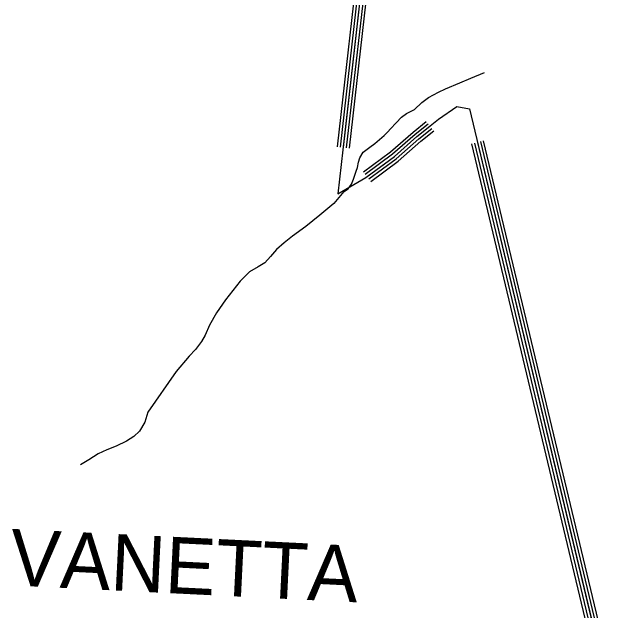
# Model space of a CAD drawing. Extents: x 1788175 to 1969470, y 584502 to 738744.
# Drawn here: x 1945661 to 1949629, y 643939 to 647862 of the extents above; entities that cross this region are included whole.
import ezdxf

# ---------------------------------------------------------------- set-up
doc = ezdxf.new("R2010")
doc.units = 0
for name, color, linetype in [('DESIGN - ROW - Right-of-Way and Easement Labels', 7, 'Continuous'), ('DESIGN - TRANSPORTATION - Text', 7, 'Continuous'), ('SURVEY - DRAINAGE - Natural Features', 7, 'Continuous')]:
    doc.layers.add(name, color=color, linetype=linetype)

msp = doc.modelspace()

# ---------------------------------------------------------------- linework, layer by layer
at = {"layer": 'DESIGN - TRANSPORTATION - Text'}
for points in [[(1947831, 646684.1), (1947861.4, 646703.3), (1947883.6, 646735.2), (1947897.8, 646767.2), (1947914.2, 646819.1), (1947922.4, 646843.1), (1947928.7, 646879.1), (1947938.9, 646907), (1947961.2, 646944.9), (1948003.4, 646976.7), (1948035.5, 647000.5), (1948097.9, 647054.1), (1948122.1, 647077.9), (1948140.2, 647097.8), (1948176.5, 647135.6), (1948210.8, 647173.4), (1948244.9, 647197.2), (1948297.1, 647222.9), (1948345.5, 647270.6), (1948387.7, 647302.3), (1948453.9, 647337.9), (1948500.1, 647359.6), (1948594.3, 647398.9), (1948666.5, 647428.5), (1948754.8, 647465.9)], [(1947844.4, 646700.5), (1947767.9, 646607.1), (1947676, 646530.6), (1947584.1, 646458.2), (1947498.2, 646393.8), (1947442.3, 646349.5), (1947392.4, 646307.3), (1947352.5, 646261.1), (1947316.6, 646218.9), (1947272.6, 646192.7), (1947214.6, 646160.4), (1947154.8, 646098.1), (1947059, 645977.6), (1946999.2, 645891.2), (1946953.4, 645810.9), (1946925.6, 645744.7), (1946901.6, 645704.6), (1946861.8, 645652.3), (1946819.8, 645608.1), (1946736, 645507.7), (1946550.6, 645240.6), (1946530.8, 645174.4), (1946494.9, 645116.2), (1946459, 645082), (1946409, 645049.8), (1946343.1, 645017.5), (1946281.1, 644993.2), (1946225.1, 644967), (1946163.2, 644928.7), (1946109.2, 644896.5)]]:
    msp.add_lwpolyline(points, dxfattribs=at)
at = {"layer": 'SURVEY - DRAINAGE - Natural Features'}
for points in [[(1947780.4, 652220.2), (1947771.7, 651988.3), (1948460.1, 651953.4), (1948549.9, 651947.2), (1948645.6, 651933.1), (1948779.3, 651920.9), (1948964.8, 651886.7), (1948683.2, 648245.2), (1947980.9, 648306.1), (1947794.7, 646671.3), (1947978.6, 646779), (1948164.6, 646916.7), (1948312.6, 647046.4), (1948454.6, 647160.1), (1948574.6, 647243.9), (1948656.4, 647227.8), (1950863.4, 637991.9)], [(1948687.7, 648822.4), (1948646.4, 648288.5), (1947945.6, 648349.4), (1947789.5, 646979.5)], [(1948707, 648812.1), (1948664.8, 648266.8), (1947963.2, 648327.8), (1947809.4, 646977.2)], [(1948726.3, 648803.4), (1948683.2, 648245.2), (1947980.9, 648306.1), (1947829.3, 646975)], [(1948745.7, 648794.7), (1948701.5, 648223.5), (1947998.6, 648284.5), (1947849.2, 646972.7)], [(1948764.1, 648786.5), (1948719, 648202.9), (1948015.3, 648264), (1947868, 646970.5)], [(1947962.9, 646815.9), (1948140.1, 646947.1), (1948287.6, 647076.3), (1948373.4, 647145)], [(1947974.2, 646800.6), (1948152, 646932.3), (1948299.8, 647061.7), (1948385.3, 647130.2)], [(1947986.1, 646784.6), (1948164.6, 646916.7), (1948312.6, 647046.4), (1948397.8, 647114.6)], [(1947998, 646768.5), (1948177.1, 646901.1), (1948325.5, 647031.1), (1948410.3, 647099)], [(1948009.9, 646752.4), (1948189.7, 646885.5), (1948338.3, 647015.7), (1948422.8, 647083.4)], [(1948669.9, 646999.1), (1949528.9, 643404.3)], [(1948689.3, 647003.8), (1949548.3, 643409)], [(1948708.8, 647008.4), (1949567.8, 643413.6)], [(1948728.2, 647013.1), (1949587.2, 643418.3)], [(1948746.7, 647017.5), (1949605.7, 643422.7)]]:
    msp.add_lwpolyline(points, dxfattribs=at)

# ---------------------------------------------------------------- texts
at = {"layer": 'DESIGN - ROW - Right-of-Way and Easement Labels'}
msp.add_text('VANETTA', height=370, rotation=357.1822, dxfattribs=at).set_placement((1945640.3, 644106.8))

doc.saveas('drawing.dxf')
